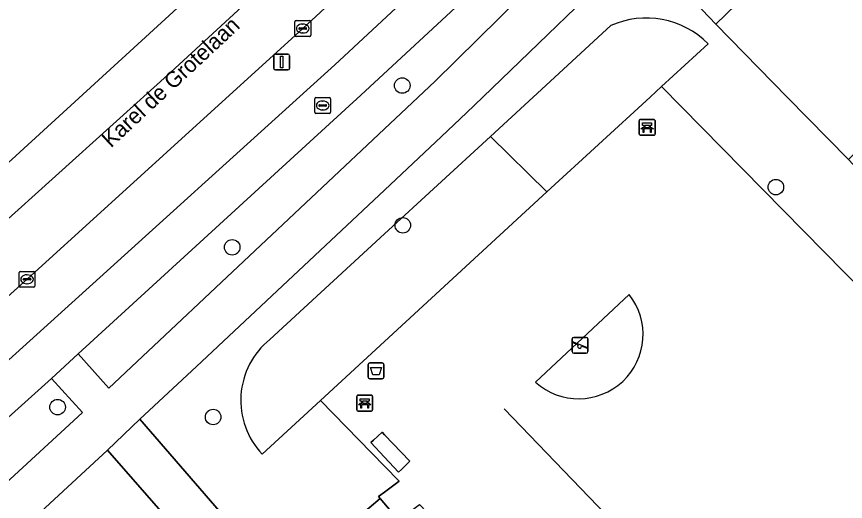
# Model space of a CAD drawing. Extents: x 159217 to 160349, y 381246 to 382172.
# Drawn here: x 159476.8 to 159529.1, y 381474.5 to 381505.1 of the extents above; entities that cross this region are included whole.
import ezdxf

# ---------------------------------------------------------------- set-up
doc = ezdxf.new("R2010")
doc.units = 0
for name, color, linetype in [('IMGEO_Afvalbak', 7, 'Continuous'), ('IMGEO_Bank', 7, 'Continuous'), ('IMGEO_Berm_groen', 7, 'Continuous'), ('IMGEO_Boom', 7, 'Continuous'), ('IMGEO_Erf', 7, 'Continuous'), ('IMGEO_Fietspad_gesloten', 7, 'Continuous'), ('IMGEO_Groenvoorziening', 7, 'Continuous'), ('IMGEO_Haag', 7, 'Continuous'), ('IMGEO_Hek', 7, 'Continuous'), ('IMGEO_Kolk', 7, 'Continuous'), ('IMGEO_Lichtmast', 7, 'Continuous'), ('IMGEO_Openbare_ruimte_label', 7, 'Continuous'), ('IMGEO_Pand', 7, 'Continuous'), ('IMGEO_Rijbaan_regionaal_gesloten', 7, 'Continuous'), ('IMGEO_Rioolput', 7, 'Continuous'), ('IMGEO_Speelvoorziening', 7, 'Continuous'), ('IMGEO_Terreindeel_halfverhard', 7, 'Continuous'), ('IMGEO_Voetpad_open', 7, 'Continuous')]:
    doc.layers.add(name, color=color, linetype=linetype)

msp = doc.modelspace()

# ---------------------------------------------------------------- linework, layer by layer
at = {"layer": 'IMGEO_Afvalbak'}
for p, q in [((159498.97, 381482.317), (159498.97, 381483.117)), ((159498.97, 381483.117), (159498.97, 381482.317)), ((159499.07, 381483.217), (159499.86, 381483.217)), ((159499.86, 381483.217), (159499.07, 381483.217)), ((159499.96, 381483.117), (159499.96, 381482.317)), ((159499.96, 381482.317), (159499.96, 381483.117)), ((159499.86, 381482.217), (159499.07, 381482.217)), ((159499.07, 381482.217), (159499.86, 381482.217))]:
    msp.add_line(p, q, dxfattribs=at)
msp.add_lwpolyline([(159499.113, 381482.931), (159499.817, 381482.931), (159499.668, 381482.461), (159499.262, 381482.461), (159499.113, 381482.931)], dxfattribs=at)
for centre, start, end in [((159499.07, 381483.117), 90, 180), ((159499.07, 381483.117), 90, 180), ((159499.86, 381483.117), 0, 90), ((159499.86, 381483.117), 360, 90), ((159499.07, 381482.317), 180, 270), ((159499.07, 381482.317), 180, 270), ((159499.86, 381482.317), 270, 0), ((159499.86, 381482.317), 270, 0)]:
    msp.add_arc(centre, 0.1, start, end, dxfattribs=at)
at = {"layer": 'IMGEO_Bank'}
for p, q in [((159516.063, 381497.663), (159516.063, 381498.504)), ((159516.063, 381498.504), (159516.063, 381497.663)), ((159516.138, 381498.588), (159516.979, 381498.588)), ((159516.979, 381498.588), (159516.138, 381498.588)), ((159516.372, 381498.094), (159516.372, 381498.2)), ((159516.416, 381498.2), (159516.416, 381498.094)), ((159516.704, 381498.206), (159516.422, 381498.206)), ((159516.71, 381498.094), (159516.71, 381498.2)), ((159516.754, 381498.2), (159516.754, 381498.094)), ((159517.063, 381498.513), (159517.063, 381497.672)), ((159517.063, 381497.672), (159517.063, 381498.513)), ((159516.76, 381497.986), (159516.367, 381497.986)), ((159516.422, 381498.088), (159516.704, 381498.088)), ((159516.988, 381497.588), (159516.147, 381497.588)), ((159516.147, 381497.588), (159516.988, 381497.588)), ((159498.251, 381480.255), (159498.251, 381481.096)), ((159498.251, 381481.096), (159498.251, 381480.255)), ((159498.326, 381481.18), (159499.167, 381481.18)), ((159499.167, 381481.18), (159498.326, 381481.18)), ((159499.251, 381481.105), (159499.251, 381480.264)), ((159499.251, 381480.264), (159499.251, 381481.105)), ((159498.948, 381480.578), (159498.555, 381480.578)), ((159498.56, 381480.686), (159498.56, 381480.792)), ((159498.604, 381480.792), (159498.604, 381480.686)), ((159498.892, 381480.798), (159498.61, 381480.798)), ((159498.61, 381480.68), (159498.892, 381480.68)), ((159498.898, 381480.686), (159498.898, 381480.792)), ((159498.942, 381480.792), (159498.942, 381480.686)), ((159499.176, 381480.18), (159498.335, 381480.18)), ((159498.335, 381480.18), (159499.176, 381480.18))]:
    msp.add_line(p, q, dxfattribs=at)
for points in [[(159516.366, 381498.206), (159516.28, 381498.206), (159516.28, 381498.367), (159516.843, 381498.367), (159516.843, 381498.206), (159516.76, 381498.206)], [(159516.31, 381497.986), (159516.168, 381497.986), (159516.28, 381498.088), (159516.366, 381498.088)], [(159516.36, 381497.979), (159516.36, 381497.772), (159516.317, 381497.772), (159516.317, 381497.979)], [(159516.76, 381498.088), (159516.843, 381498.088), (159516.955, 381497.986), (159516.816, 381497.986)], [(159516.81, 381497.979), (159516.81, 381497.772), (159516.766, 381497.772), (159516.766, 381497.979)], [(159498.554, 381480.798), (159498.468, 381480.798), (159498.468, 381480.959), (159499.031, 381480.959), (159499.031, 381480.798), (159498.948, 381480.798)], [(159498.498, 381480.578), (159498.356, 381480.578), (159498.468, 381480.68), (159498.554, 381480.68)], [(159498.548, 381480.571), (159498.548, 381480.364), (159498.505, 381480.364), (159498.505, 381480.571)], [(159498.948, 381480.68), (159499.031, 381480.68), (159499.143, 381480.578), (159499.004, 381480.578)], [(159498.998, 381480.571), (159498.998, 381480.364), (159498.954, 381480.364), (159498.954, 381480.571)]]:
    msp.add_lwpolyline(points, dxfattribs=at)
for centre, radius, start, end in [((159516.141, 381498.51), 0.0779, 92.4484, 184.2845), ((159516.141, 381498.51), 0.0779, 92.4484, 184.2845), ((159516.365, 381498.199), 0.00671, 2.8957, 87.1043), ((159516.422, 381498.199), 0.00671, 92.8957, 177.1043), ((159516.704, 381498.199), 0.00671, 2.8957, 87.1043), ((159516.761, 381498.199), 0.00671, 92.8957, 177.1043), ((159516.985, 381498.51), 0.0779, 2.4484, 94.2845), ((159516.985, 381498.51), 0.0779, 2.4484, 94.2845), ((159516.141, 381497.666), 0.0779, 182.4484, 274.2845), ((159516.141, 381497.666), 0.0779, 182.4484, 274.2845), ((159516.31, 381497.979), 0.00671, 2.8957, 87.1043), ((159516.367, 381497.979), 0.00671, 92.8957, 177.1043), ((159516.365, 381498.095), 0.00671, 272.8957, 357.1043), ((159516.422, 381498.095), 0.00671, 182.8957, 267.1043), ((159516.704, 381498.095), 0.00671, 272.8957, 357.1043), ((159516.761, 381498.095), 0.00671, 182.8957, 267.1043), ((159516.759, 381497.979), 0.00671, 2.8957, 87.1043), ((159516.816, 381497.979), 0.00671, 92.8957, 177.1043), ((159516.985, 381497.666), 0.0779, 272.4484, 4.2845), ((159516.985, 381497.666), 0.0779, 272.4484, 4.2845), ((159498.329, 381481.102), 0.0779, 92.4484, 184.2845), ((159498.329, 381481.102), 0.0779, 92.4484, 184.2845), ((159499.173, 381481.102), 0.0779, 2.4484, 94.2845), ((159499.173, 381481.102), 0.0779, 2.4484, 94.2845), ((159498.498, 381480.571), 0.00671, 2.8957, 87.1043), ((159498.555, 381480.571), 0.00671, 92.8957, 177.1043), ((159498.553, 381480.791), 0.00671, 2.8957, 87.1043), ((159498.553, 381480.687), 0.00671, 272.8957, 357.1043), ((159498.61, 381480.791), 0.00671, 92.8957, 177.1043), ((159498.61, 381480.687), 0.00671, 182.8957, 267.1043), ((159498.892, 381480.791), 0.00671, 2.8957, 87.1043), ((159498.892, 381480.687), 0.00671, 272.8957, 357.1043), ((159498.949, 381480.791), 0.00671, 92.8957, 177.1043), ((159498.949, 381480.687), 0.00671, 182.8957, 267.1043), ((159498.947, 381480.571), 0.00671, 2.8957, 87.1043), ((159499.004, 381480.571), 0.00671, 92.8957, 177.1043), ((159498.329, 381480.258), 0.0779, 182.4484, 274.2845), ((159498.329, 381480.258), 0.0779, 182.4484, 274.2845), ((159499.173, 381480.258), 0.0779, 272.4484, 4.2845), ((159499.173, 381480.258), 0.0779, 272.4484, 4.2845)]:
    msp.add_arc(centre, radius, start, end, dxfattribs=at)
at = {"layer": 'IMGEO_Berm_groen'}
for points in [[(159541.413, 381548.895), (159529.847, 381537.235), (159512.119, 381520.34), (159494.844, 381504.328), (159477.455, 381488.498), (159459.899, 381472.744), (159441.511, 381456.538), (159423.028, 381440.428), (159418.061, 381436.145), (159368.742, 381393.618), (159314.99, 381347.48)], [(159443.296, 381454.096), (159461.899, 381470.396), (159496.876, 381502.03), (159514.093, 381518.06), (159543.735, 381546.656)]]:
    msp.add_lwpolyline(points, dxfattribs=at)
at = {"layer": 'IMGEO_Boom'}
for centre in [(159501.118, 381500.727), (159524.681, 381494.317), (159501.152, 381491.904), (159490.393, 381490.517), (159479.381, 381480.427), (159489.191, 381479.802)]:
    msp.add_circle(centre, 0.489, dxfattribs=at)
at = {"layer": 'IMGEO_Erf'}
msp.add_lwpolyline([(159516.14, 381509.604), (159520.894, 381504.609), (159525.389, 381508.988)], dxfattribs=at)
at = {"layer": 'IMGEO_Fietspad_gesloten'}
for points in [[(159546.297, 381548.91), (159543.735, 381546.656), (159514.093, 381518.06), (159496.876, 381502.03), (159461.899, 381470.396), (159443.296, 381454.096), (159424.841, 381438.063), (159420.07, 381433.95), (159421.87, 381432.179), (159424.171, 381434.116), (159463.62, 381468.416), (159478.994, 381482.242), (159480.685, 381483.789), (159498.505, 381500.115)], [(159498.505, 381500.115), (159515.81, 381516.166), (159545.157, 381544.537), (159549.611, 381548.5)]]:
    msp.add_lwpolyline(points, dxfattribs=at)
at = {"layer": 'IMGEO_Groenvoorziening'}
for points in [[(159542.914, 381540.485), (159546.069, 381543.638), (159545.157, 381544.537), (159515.81, 381516.166), (159498.505, 381500.115), (159480.685, 381483.789), (159482.62, 381481.623), (159503.169, 381500.986), (159514.082, 381511.766)], [(159531.626, 381486.243), (159532.686, 381487.4), (159531.4, 381488.791), (159530.273, 381487.643), (159517.46, 381500.658), (159516.746, 381500), (159510.242, 381494.009), (159500, 381484.575), (159495.953, 381480.846), (159500, 381476.703), (159500.92, 381475.761), (159500, 381475.067), (159499.62, 381474.779), (159499.716, 381474.666), (159500.884, 381473.296), (159502.215, 381474.28), (159532.497, 381442.582), (159533.531, 381443.601), (159535.841, 381445.829), (159554.14, 381463.498)], [(159462.733, 381463.274), (159471.839, 381471.703), (159480.393, 381479.552), (159480.961, 381480.08), (159478.994, 381482.242), (159463.62, 381468.416), (159424.171, 381434.116), (159426.446, 381431.394), (159434.505, 381438.383), (159442.05, 381444.993), (159451.052, 381452.966)], [(159501.065, 381476.495), (159500.891, 381476.327), (159500, 381477.272), (159499.127, 381478.198), (159499.298, 381478.351), (159499.85, 381478.844), (159500, 381478.688), (159501.606, 381477.017)], [(159482.538, 381477.704), (159476.932, 381472.529), (159483.27, 381463.059), (159483.801, 381463.394), (159491.04, 381467.964)]]:
    msp.add_lwpolyline(points, close=True, dxfattribs=at)
for points in [[(159520.402, 381503.369), (159517.46, 381500.658), (159530.273, 381487.643), (159531.4, 381488.791), (159533.836, 381491.161), (159529.255, 381496.05), (159525.396, 381500), (159520.894, 381504.609), (159516.14, 381509.604), (159506.202, 381500), (159505.169, 381499.013), (159503.599, 381497.515), (159500, 381494.116), (159488.152, 381482.991), (159484.561, 381479.657), (159493.49, 381469.366), (159499.716, 381474.666), (159499.62, 381474.779), (159500, 381475.067), (159500.92, 381475.761), (159500, 381476.703), (159495.953, 381480.846), (159492.276, 381477.459)], [(159492.764, 381484.697), (159500, 381491.363), (159506.683, 381497.519), (159509.376, 381500), (159514.271, 381504.509)], [(159514.271, 381504.509), (159509.376, 381500), (159506.683, 381497.519), (159510.242, 381494.009), (159516.746, 381500), (159517.46, 381500.658), (159520.402, 381503.369)], [(159492.276, 381477.459), (159495.953, 381480.846), (159500, 381484.575), (159510.242, 381494.009), (159506.683, 381497.519), (159500, 381491.363), (159492.764, 381484.697)], [(159509.525, 381481.997), (159515.433, 381487.528)]]:
    msp.add_lwpolyline(points, dxfattribs=at)
for centre, radius, start, end in [((159516.509, 381499.491), 5.495, 44.8932, 114.0402), ((159516.509, 381499.491), 5.495, 44.8932, 114.0402), ((159512.244, 381485.014), 4.061, 227.9776, 38.2471), ((159495.884, 381480.851), 4.952, 129.0525, 223.2331), ((159495.884, 381480.851), 4.952, 129.0525, 223.2331)]:
    msp.add_arc(centre, radius, start, end, dxfattribs=at)
at = {"layer": 'IMGEO_Haag'}
for points in [[(159514.082, 381511.766), (159542.914, 381540.485), (159546.069, 381543.638), (159545.157, 381544.537), (159515.81, 381516.166), (159498.505, 381500.115), (159480.685, 381483.789), (159482.62, 381481.623), (159503.169, 381500.986)], [(159480.961, 381480.08), (159478.994, 381482.242), (159463.62, 381468.416), (159424.171, 381434.116), (159426.446, 381431.394), (159434.505, 381438.383), (159442.05, 381444.993), (159451.052, 381452.966), (159462.733, 381463.274), (159471.839, 381471.703), (159480.393, 381479.552)]]:
    msp.add_lwpolyline(points, close=True, dxfattribs=at)
msp.add_lwpolyline([(159516.14, 381509.604), (159520.894, 381504.609), (159525.389, 381508.988)], dxfattribs=at)
at = {"layer": 'IMGEO_Hek'}
for points in [[(159517.46, 381500.658), (159516.746, 381500), (159510.242, 381494.009)], [(159530.273, 381487.643), (159517.46, 381500.658)], [(159510.242, 381494.009), (159500, 381484.575), (159495.953, 381480.846)], [(159495.953, 381480.846), (159500, 381476.703), (159500.92, 381475.761)], [(159520.402, 381466.939), (159507.545, 381480.326)], [(159500.92, 381475.761), (159500, 381475.067), (159499.62, 381474.779), (159499.716, 381474.666)]]:
    msp.add_lwpolyline(points, dxfattribs=at)
at = {"layer": 'IMGEO_Kolk'}
for p, q in [((159494.343, 381503.902), (159494.343, 381504.754)), ((159494.418, 381504.828), (159495.27, 381504.828)), ((159494.831, 381504.608), (159494.856, 381504.608)), ((159495.344, 381504.754), (159495.344, 381503.902)), ((159494.602, 381504.322), (159494.602, 381504.334)), ((159495.04, 381504.285), (159494.642, 381504.285)), ((159494.645, 381504.371), (159495.043, 381504.371)), ((159494.854, 381504.048), (159494.829, 381504.048)), ((159495.086, 381504.334), (159495.086, 381504.322)), ((159495.27, 381503.828), (159494.418, 381503.828)), ((159476.954, 381488.072), (159476.954, 381488.924)), ((159477.029, 381488.998), (159477.881, 381488.998)), ((159477.442, 381488.778), (159477.467, 381488.778)), ((159477.955, 381488.924), (159477.955, 381488.072)), ((159477.213, 381488.492), (159477.213, 381488.504)), ((159477.651, 381488.455), (159477.253, 381488.455)), ((159477.256, 381488.541), (159477.654, 381488.541)), ((159477.465, 381488.218), (159477.44, 381488.218)), ((159477.697, 381488.504), (159477.697, 381488.492)), ((159477.881, 381487.998), (159477.029, 381487.998))]:
    msp.add_line(p, q, dxfattribs=at)
for points in [[(159494.343, 381503.902), (159494.343, 381504.754)], [(159494.418, 381504.828), (159495.27, 381504.828)], [(159495.344, 381504.754), (159495.344, 381503.902)], [(159495.27, 381503.828), (159494.418, 381503.828)], [(159476.954, 381488.072), (159476.954, 381488.924)], [(159477.029, 381488.998), (159477.881, 381488.998)], [(159477.955, 381488.924), (159477.955, 381488.072)], [(159477.881, 381487.998), (159477.029, 381487.998)]]:
    msp.add_lwpolyline(points, dxfattribs=at)
for centre, radius, start, end in [((159494.42, 381504.752), 0.0765, 91.552, 178.448), ((159494.42, 381504.752), 0.0765, 91.552, 178.448), ((159495.268, 381504.752), 0.0765, 1.552, 88.448), ((159495.268, 381504.752), 0.0765, 1.552, 88.448), ((159494.42, 381503.904), 0.0765, 181.552, 268.448), ((159494.42, 381503.904), 0.0765, 181.552, 268.448), ((159494.642, 381504.331), 0.0403, 85.8775, 175.7526), ((159494.639, 381504.321), 0.0366, 178.938, 274.7102), ((159495.043, 381504.328), 0.043, 264.8664, 352.4533), ((159495.047, 381504.333), 0.0386, 1.7309, 96.639), ((159495.268, 381503.904), 0.0765, 271.552, 358.448), ((159495.268, 381503.904), 0.0765, 271.552, 358.448), ((159477.031, 381488.922), 0.0765, 91.552, 178.448), ((159477.031, 381488.922), 0.0765, 91.552, 178.448), ((159477.879, 381488.922), 0.0765, 1.552, 88.448), ((159477.879, 381488.922), 0.0765, 1.552, 88.448), ((159477.253, 381488.501), 0.0403, 85.8775, 175.7526), ((159477.25, 381488.491), 0.0366, 178.938, 274.7102), ((159477.654, 381488.498), 0.043, 264.8664, 352.4533), ((159477.658, 381488.503), 0.0386, 1.7309, 96.639), ((159477.031, 381488.074), 0.0765, 181.552, 268.448), ((159477.031, 381488.074), 0.0765, 181.552, 268.448), ((159477.879, 381488.074), 0.0765, 271.552, 358.448), ((159477.879, 381488.074), 0.0765, 271.552, 358.448)]:
    msp.add_arc(centre, radius, start, end, dxfattribs=at)
for centre, major_axis, ratio, start_param, end_param in [((159494.83, 381504.328), (-0.387, 0.002), 0.722429, 4.712389, 7.853982), ((159494.855, 381504.328), (-0.39, 0.002), 0.717154, 1.570796, 4.712389), ((159477.441, 381488.498), (-0.387, 0.002), 0.722429, 4.712389, 7.853982), ((159477.466, 381488.498), (-0.39, 0.002), 0.717154, 1.570796, 4.712389)]:
    msp.add_ellipse(centre, major_axis=major_axis, ratio=ratio, start_param=start_param, end_param=end_param, dxfattribs=at)
at = {"layer": 'IMGEO_Lichtmast'}
for p, q in [((159493.016, 381501.813), (159493.016, 381502.613)), ((159493.016, 381502.613), (159493.016, 381501.813)), ((159493.116, 381502.713), (159493.906, 381502.713)), ((159493.906, 381502.713), (159493.116, 381502.713)), ((159494.006, 381502.613), (159494.006, 381501.813)), ((159494.006, 381501.813), (159494.006, 381502.613)), ((159493.906, 381501.713), (159493.116, 381501.713)), ((159493.116, 381501.713), (159493.906, 381501.713))]:
    msp.add_line(p, q, dxfattribs=at)
msp.add_lwpolyline([(159493.436, 381502.588), (159493.586, 381502.588), (159493.586, 381501.838), (159493.436, 381501.838), (159493.436, 381502.588)], dxfattribs=at)
for centre, start, end in [((159493.116, 381502.613), 90, 180), ((159493.116, 381502.613), 90, 180), ((159493.906, 381502.613), 0, 90), ((159493.906, 381502.613), 360, 90), ((159493.116, 381501.813), 180, 270), ((159493.116, 381501.813), 180, 270), ((159493.906, 381501.813), 270, 0), ((159493.906, 381501.813), 270, 0)]:
    msp.add_arc(centre, 0.1, start, end, dxfattribs=at)
at = {"layer": 'IMGEO_Pand'}
msp.add_lwpolyline([(159525.389, 381508.988), (159520.894, 381504.609), (159525.396, 381500), (159529.255, 381496.05), (159533.288, 381500), (159533.92, 381500.619), (159533.78, 381500.754), (159532.866, 381501.64), (159539.065, 381507.732)], dxfattribs=at)
at = {"layer": 'IMGEO_Rijbaan_regionaal_gesloten'}
msp.add_lwpolyline([(159228.975, 381280.421), (159229.556, 381279.016), (159230.993, 381280.283), (159257.871, 381303.377), (159275.726, 381318.676), (159298.757, 381338.404), (159324.046, 381360.145), (159356.713, 381388.171), (159392.4, 381418.769), (159416.187, 381439.228), (159422.086, 381444.356), (159436.866, 381457.249), (159457.404, 381475.301), (159486.523, 381501.565), (159504.485, 381518.126), (159518.714, 381531.585), (159532.766, 381545.256), (159538.334, 381550.862), (159538.89, 381551.435), (159537.905, 381552.349), (159489.887, 381508.356), (159416.77, 381441.367), (159306.518, 381346.877)], close=True, dxfattribs=at)
msp.add_lwpolyline([(159368.742, 381393.618), (159418.061, 381436.145), (159423.028, 381440.428), (159441.511, 381456.538), (159459.899, 381472.744), (159477.455, 381488.498), (159494.844, 381504.328), (159512.119, 381520.34), (159529.847, 381537.235), (159541.413, 381548.895), (159541.517, 381549), (159538.89, 381551.435), (159538.334, 381550.862), (159532.766, 381545.256), (159518.714, 381531.585), (159504.485, 381518.126), (159486.523, 381501.565), (159457.404, 381475.301), (159436.866, 381457.249), (159422.086, 381444.356), (159416.187, 381439.228), (159392.4, 381418.769), (159356.713, 381388.171)], dxfattribs=at)
at = {"layer": 'IMGEO_Rioolput'}
for p, q in [((159495.601, 381499.042), (159495.601, 381499.894)), ((159495.676, 381499.968), (159496.528, 381499.968)), ((159496.089, 381499.748), (159496.114, 381499.748)), ((159496.602, 381499.894), (159496.602, 381499.042)), ((159495.86, 381499.462), (159495.86, 381499.474)), ((159496.298, 381499.425), (159495.9, 381499.425)), ((159495.903, 381499.511), (159496.301, 381499.511)), ((159496.344, 381499.474), (159496.344, 381499.462)), ((159496.528, 381498.968), (159495.676, 381498.968)), ((159496.112, 381499.188), (159496.087, 381499.188))]:
    msp.add_line(p, q, dxfattribs=at)
for points in [[(159495.601, 381499.042), (159495.601, 381499.894)], [(159495.676, 381499.968), (159496.528, 381499.968)], [(159496.602, 381499.894), (159496.602, 381499.042)], [(159496.528, 381498.968), (159495.676, 381498.968)]]:
    msp.add_lwpolyline(points, dxfattribs=at)
for centre, radius, start, end in [((159495.678, 381499.892), 0.0765, 91.552, 178.448), ((159495.678, 381499.892), 0.0765, 91.552, 178.448), ((159496.526, 381499.892), 0.0765, 1.552, 88.448), ((159496.526, 381499.892), 0.0765, 1.552, 88.448), ((159495.9, 381499.471), 0.0403, 85.8775, 175.7526), ((159495.897, 381499.461), 0.0366, 178.938, 274.7102), ((159496.301, 381499.468), 0.043, 264.8664, 352.4533), ((159496.305, 381499.473), 0.0386, 1.7309, 96.639), ((159495.678, 381499.044), 0.0765, 181.552, 268.448), ((159495.678, 381499.044), 0.0765, 181.552, 268.448), ((159496.526, 381499.044), 0.0765, 271.552, 358.448), ((159496.526, 381499.044), 0.0765, 271.552, 358.448)]:
    msp.add_arc(centre, radius, start, end, dxfattribs=at)
for centre, major_axis, ratio, start_param, end_param in [((159496.088, 381499.468), (-0.387, 0.002), 0.722429, 4.712389, 7.853982), ((159496.113, 381499.468), (-0.39, 0.002), 0.717154, 1.570796, 4.712389)]:
    msp.add_ellipse(centre, major_axis=major_axis, ratio=ratio, start_param=start_param, end_param=end_param, dxfattribs=at)
at = {"layer": 'IMGEO_Speelvoorziening'}
for p, q in [((159511.834, 381483.929), (159511.834, 381484.729)), ((159511.834, 381484.729), (159511.834, 381483.929)), ((159511.934, 381484.829), (159512.724, 381484.829)), ((159512.724, 381484.829), (159511.934, 381484.829)), ((159512.824, 381484.729), (159512.824, 381483.929)), ((159512.824, 381483.929), (159512.824, 381484.729)), ((159512.217, 381484.357), (159511.878, 381484.494)), ((159511.903, 381484.554), (159512.779, 381484.201)), ((159512.755, 381484.141), (159512.415, 381484.278)), ((159512.724, 381483.829), (159511.934, 381483.829)), ((159511.934, 381483.829), (159512.724, 381483.829))]:
    msp.add_line(p, q, dxfattribs=at)
for centre, radius, start, end in [((159511.934, 381484.729), 0.1, 90, 180), ((159511.934, 381484.729), 0.1, 90, 180), ((159511.891, 381484.524), 0.0327, 68.078, 248.078), ((159512.724, 381484.729), 0.1, 0, 90), ((159512.724, 381484.729), 0.1, 360, 90), ((159512.296, 381484.267), 0.12, 130.9928, 5.1632), ((159512.767, 381484.171), 0.0327, 248.078, 68.078), ((159511.934, 381483.929), 0.1, 180, 270), ((159511.934, 381483.929), 0.1, 180, 270), ((159512.724, 381483.929), 0.1, 270, 0), ((159512.724, 381483.929), 0.1, 270, 0)]:
    msp.add_arc(centre, radius, start, end, dxfattribs=at)
at = {"layer": 'IMGEO_Terreindeel_halfverhard'}
msp.add_lwpolyline([(159515.433, 381487.528), (159509.525, 381481.997)], dxfattribs=at)
msp.add_arc((159512.244, 381485.014), 4.061, 227.9776, 38.2471, dxfattribs=at)
at = {"layer": 'IMGEO_Voetpad_open'}
for points in [[(159464.894, 381461.532), (159469.709, 381454.515), (159471.167, 381455.42), (159466.195, 381462.617), (159476.932, 381472.529), (159482.538, 381477.704), (159484.561, 381479.657), (159488.152, 381482.991), (159500, 381494.116), (159503.599, 381497.515), (159505.169, 381499.013), (159506.202, 381500), (159516.14, 381509.604), (159520.094, 381513.425), (159535.613, 381528.787), (159542.408, 381535.643), (159547.055, 381540.335), (159553.08, 381546.504), (159555.359, 381549.351), (159553.908, 381549.669)], [(159514.082, 381511.766), (159503.169, 381500.986), (159482.62, 381481.623), (159480.685, 381483.789), (159478.994, 381482.242), (159480.961, 381480.08), (159480.393, 381479.552), (159471.839, 381471.703)]]:
    msp.add_lwpolyline(points, dxfattribs=at)
for points in [[(159495.51, 381467.039), (159494.676, 381468), (159493.49, 381469.366), (159484.561, 381479.657), (159482.538, 381477.704), (159491.04, 381467.964), (159483.801, 381463.394), (159484.931, 381461.523), (159485.502, 381460.708)], [(159501.065, 381476.495), (159501.606, 381477.017), (159500, 381478.688), (159499.85, 381478.844), (159499.298, 381478.351), (159499.127, 381478.198), (159500, 381477.272), (159500.891, 381476.327)], [(159498.662, 381471.401), (159499.432, 381472.058), (159500, 381472.542), (159500.884, 381473.296), (159499.716, 381474.666), (159493.49, 381469.366), (159494.676, 381468)]]:
    msp.add_lwpolyline(points, close=True, dxfattribs=at)

# ---------------------------------------------------------------- texts
at = {"layer": 'IMGEO_Openbare_ruimte_label'}
msp.add_text('Karel de Grotelaan', height=1, rotation=43.0139, dxfattribs=at).set_placement((159482.742, 381496.758))

doc.saveas('drawing.dxf')
